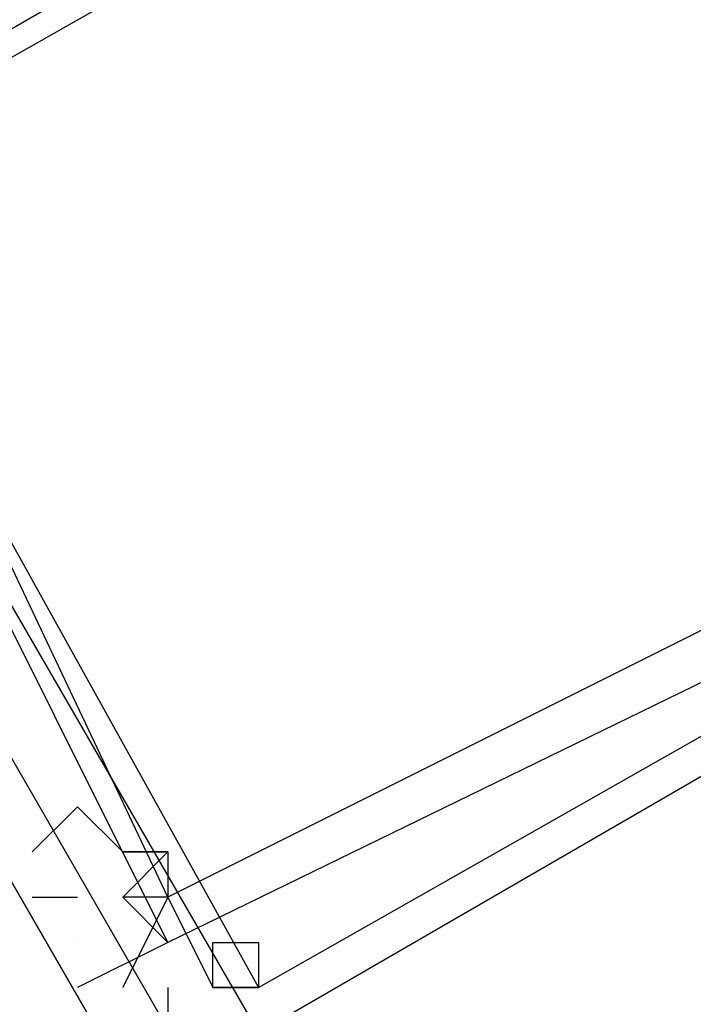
# Model space of a CAD drawing. Header units: feet. Extents: x -79 to 198, y -22 to 181.
# Tile 287 of 656: x 21.196 to 21.395, y 31.946 to 32.237. Entities that reach past the tile are written whole.
import ezdxf

# ---------------------------------------------------------------- set-up
doc = ezdxf.new("R2010")
doc.units = ezdxf.units.FT
doc.layers.add('A-LINEA', color=7, linetype='CONTINUOUS')

msp = doc.modelspace()

# ---------------------------------------------------------------- linework, layer by layer
at = {"layer": 'A-LINEA'}
msp.add_line((21.24, 31.9644), (21.24, 31.9644), dxfattribs=at)
msp.add_line((21.24, 31.9644), (21.24, 31.9644), dxfattribs=at)
for points in [[(21.64, 32.4844), (21.76, 32.2178), (21.24, 31.9644), (21.1067, 32.2311), (21.64, 32.4844)], [(21.64, 32.4844), (21.76, 32.2178), (21.24, 31.9644), (21.1067, 32.2311), (21.64, 32.4844)], [(21.7733, 32.2311), (21.6267, 32.4844), (21.12, 32.1911), (21.2667, 31.9378), (21.7733, 32.2311)], [(21.7733, 32.2311), (21.6267, 32.4844), (21.12, 32.1911), (21.2667, 31.9378), (21.7733, 32.2311)], [(21.6267, 32.4711), (21.7467, 32.2311), (21.24, 31.9778), (21.12, 32.2311), (21.6267, 32.4711)], [(21.6267, 32.4711), (21.7467, 32.2311), (21.24, 31.9778), (21.12, 32.2311), (21.6267, 32.4711)], [(21.76, 32.2311), (21.6267, 32.4711), (21.1333, 32.1911), (21.2667, 31.9511), (21.76, 32.2311)], [(21.76, 32.2311), (21.6267, 32.4711), (21.1333, 32.1911), (21.2667, 31.9511), (21.76, 32.2311)], [(23.1467, 28.6044), (21.1733, 32.0178), (21.1867, 32.0311), (23.16, 28.6178), (23.1467, 28.6044)], [(23.1467, 28.6044), (21.1733, 32.0178), (21.1867, 32.0311), (23.16, 28.6178), (23.1467, 28.6044)], [(23.1333, 28.5911), (21.1467, 32.0044), (21.16, 32.0178), (21.1733, 32.0178), (23.1467, 28.6044), (23.1333, 28.5911)], [(23.1333, 28.5911), (21.1467, 32.0044), (21.16, 32.0178), (21.1733, 32.0178), (23.1467, 28.6044), (23.1333, 28.5911)], [(21.2, 31.9911), (21.2, 31.9911), (21.2, 31.9911), (21.2, 31.9911), (21.2133, 32.0044), (21.2133, 32.0044), (21.2267, 31.9911), (21.2267, 31.9911), (21.2267, 31.9911), (21.2267, 31.9911), (21.2267, 31.9911), (21.24, 31.9911), (21.24, 31.9911), (21.24, 31.9778), (21.24, 31.9778), (21.24, 31.9778), (21.2267, 31.9778), (21.2267, 31.9778), (21.24, 31.9644), (21.24, 31.9644), (21.2133, 31.9511), (21.2133, 31.9511)], [(21.2, 31.9911), (21.2, 31.9911), (21.2, 31.9911), (21.2, 31.9911), (21.2133, 32.0044), (21.2133, 32.0044), (21.2267, 31.9911), (21.2267, 31.9911), (21.2267, 31.9911), (21.2267, 31.9911), (21.2267, 31.9911), (21.24, 31.9911), (21.24, 31.9911), (21.24, 31.9778), (21.24, 31.9778), (21.24, 31.9778), (21.2267, 31.9778), (21.2267, 31.9778), (21.24, 31.9644), (21.24, 31.9644), (21.2133, 31.9511), (21.2133, 31.9511)], [(21.2267, 31.9778), (21.24, 31.9911), (21.24, 31.9911), (21.2267, 31.9911), (21.2267, 31.9911)], [(21.2267, 31.9778), (21.24, 31.9911), (21.24, 31.9911), (21.2267, 31.9911), (21.2267, 31.9911)], [(21.2, 31.9778), (21.2133, 31.9778), (21.2133, 31.9778)], [(21.2, 31.9778), (21.2133, 31.9778), (21.2133, 31.9778)], [(21.24, 31.9778), (21.2267, 31.9511), (21.2267, 31.9511), (21.2267, 31.9511), (21.2267, 31.9511)], [(21.24, 31.9778), (21.2267, 31.9511), (21.2267, 31.9511), (21.2267, 31.9511), (21.2267, 31.9511)], [(21.24, 31.9778), (21.2533, 31.9511), (21.2533, 31.9511), (21.2533, 31.9511), (21.2533, 31.9644), (21.2667, 31.9644), (21.2667, 31.9511), (21.2667, 31.9511), (21.2667, 31.9511), (21.2667, 31.9511), (21.2667, 31.9511), (21.2667, 31.9511), (21.2667, 31.9511)], [(21.24, 31.9778), (21.2533, 31.9511), (21.2533, 31.9511), (21.2533, 31.9511), (21.2533, 31.9644), (21.2667, 31.9644), (21.2667, 31.9511), (21.2667, 31.9511), (21.2667, 31.9511), (21.2667, 31.9511), (21.2667, 31.9511), (21.2667, 31.9511), (21.2667, 31.9511)], [(21.2133, 31.9644), (21.2133, 31.9644), (21.2133, 31.9644)], [(21.2133, 31.9644), (21.2133, 31.9644), (21.2133, 31.9644)], [(21.24, 31.9511), (21.24, 31.9378), (21.24, 31.9378), (21.24, 31.9244), (21.24, 31.9244)], [(21.24, 31.9511), (21.24, 31.9378), (21.24, 31.9378), (21.24, 31.9244), (21.24, 31.9244)]]:
    msp.add_lwpolyline(points, dxfattribs=at)
msp.add_lwpolyline([(21.2533, 31.9511), (21.2667, 31.9511), (21.2667, 31.9511), (21.2533, 31.9511)], close=True, dxfattribs=at)
msp.add_lwpolyline([(21.2533, 31.9511), (21.2667, 31.9511), (21.2667, 31.9511), (21.2533, 31.9511)], close=True, dxfattribs=at)

doc.saveas('drawing.dxf')
